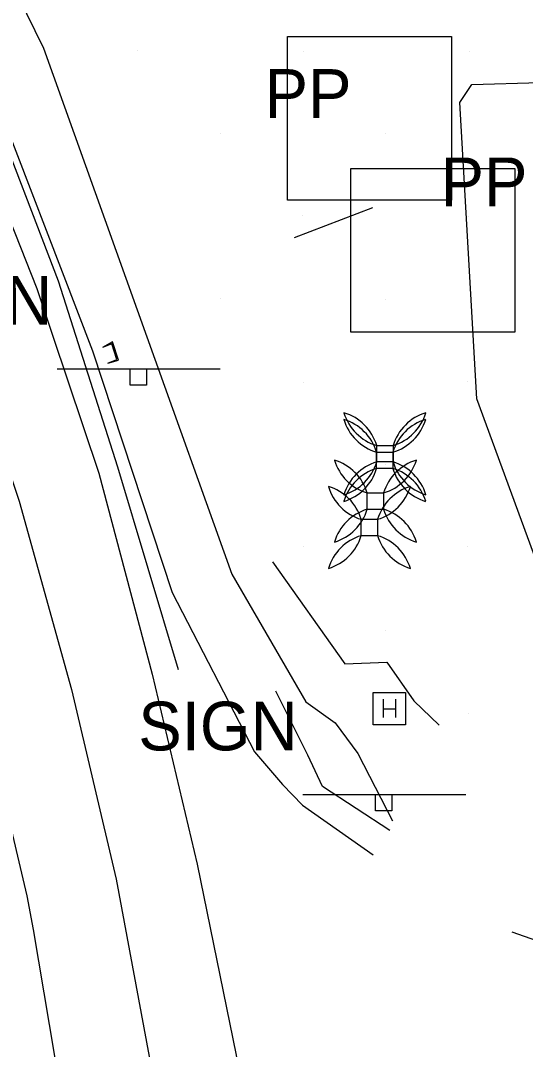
# Model space of a CAD drawing. Extents: x 1602514 to 1609837, y 863887 to 871157.
# Drawn here: x 1605427.6 to 1605492.3, y 866140.3 to 866272.2 of the extents above; entities that cross this region are included whole.
import ezdxf

# ---------------------------------------------------------------- set-up
doc = ezdxf.new("R2010")
doc.units = 0
for name, color, linetype in [('Photo-Anchor', 7, 'Continuous'), ('Roadway-Signs', 7, 'Continuous'), ('Survey-Centerline', 7, 'Continuous'), ('Survey-Edge of pavement', 7, 'Continuous'), ('Survey-Entrances', 7, 'Continuous'), ('Survey-Misc paved surface', 7, 'Continuous'), ('Survey-Ridge Lines', 7, 'Continuous'), ('Survey-Shoulders', 7, 'Continuous'), ('Survey-Signs', 7, 'Continuous'), ('Survey-Spot dirt', 7, 'Continuous'), ('USER-Handhole', 7, 'Continuous'), ('Utility-Pole', 7, 'Continuous')]:
    doc.layers.add(name, color=color, linetype=linetype)

msp = doc.modelspace()

# ---------------------------------------------------------------- linework, layer by layer
at = {"layer": 'Photo-Anchor'}
for points in [[(1605473.23, 866216.87), (1605475.33, 866216.87), (1605475.33, 866214.77), (1605473.23, 866214.77)], [(1605473.23, 866216.87), (1605475.33, 866216.87), (1605475.33, 866214.77), (1605473.23, 866214.77)], [(1605473.25, 866217.72), (1605475.35, 866217.72), (1605475.35, 866215.62), (1605473.25, 866215.62)], [(1605473.25, 866217.72), (1605475.35, 866217.72), (1605475.35, 866215.62), (1605473.25, 866215.62)], [(1605472.04, 866211.64), (1605474.14, 866211.64), (1605474.14, 866209.54), (1605472.04, 866209.54)], [(1605472.04, 866211.64), (1605474.14, 866211.64), (1605474.14, 866209.54), (1605472.04, 866209.54)], [(1605471.27, 866208.26), (1605473.37, 866208.26), (1605473.37, 866206.16), (1605471.27, 866206.16)], [(1605471.27, 866208.26), (1605473.37, 866208.26), (1605473.37, 866206.16), (1605471.27, 866206.16)]]:
    msp.add_lwpolyline(points, close=True, dxfattribs=at)
for centre, radius, start, end in [((1605467.23, 866215.06), 6.27, 16.7236, 73.2821), ((1605475.05, 866222.89), 6.29, 196.8106, 253.1951), ((1605467.23, 866215.06), 6.27, 16.7236, 73.2821), ((1605475.05, 866222.89), 6.29, 196.8106, 253.1951), ((1605467.25, 866215.92), 6.27, 16.7236, 73.2821), ((1605475.07, 866223.74), 6.29, 196.8106, 253.1951), ((1605467.25, 866215.92), 6.27, 16.7236, 73.2821), ((1605475.07, 866223.74), 6.29, 196.8106, 253.1951), ((1605481.33, 866215.06), 6.27, 106.7179, 163.2764), ((1605473.51, 866222.89), 6.29, 286.8049, 343.1894), ((1605481.33, 866215.06), 6.27, 106.7179, 163.2764), ((1605473.51, 866222.89), 6.29, 286.8049, 343.1894), ((1605481.36, 866215.92), 6.27, 106.7179, 163.2764), ((1605473.53, 866223.74), 6.29, 286.8049, 343.1894), ((1605481.36, 866215.92), 6.27, 106.7179, 163.2764), ((1605473.53, 866223.74), 6.29, 286.8049, 343.1894), ((1605466.03, 866209.84), 6.27, 16.7236, 73.2821), ((1605473.85, 866217.66), 6.29, 196.8106, 253.1951), ((1605466.03, 866209.84), 6.27, 16.7236, 73.2821), ((1605473.85, 866217.66), 6.29, 196.8106, 253.1951), ((1605467.25, 866217.42), 6.27, 286.7179, 343.2764), ((1605475.07, 866209.6), 6.29, 106.8049, 163.1894), ((1605467.25, 866217.42), 6.27, 286.7179, 343.2764), ((1605475.07, 866209.6), 6.29, 106.8049, 163.1894), ((1605480.14, 866209.84), 6.27, 106.7179, 163.2764), ((1605472.32, 866217.66), 6.29, 286.8049, 343.1894), ((1605480.14, 866209.84), 6.27, 106.7179, 163.2764), ((1605472.32, 866217.66), 6.29, 286.8049, 343.1894), ((1605481.36, 866217.42), 6.27, 196.7236, 253.2821), ((1605473.53, 866209.6), 6.29, 16.8106, 73.1951), ((1605481.36, 866217.42), 6.27, 196.7236, 253.2821), ((1605473.53, 866209.6), 6.29, 16.8106, 73.1951), ((1605467.23, 866216.57), 6.27, 286.7179, 343.2764), ((1605475.05, 866208.75), 6.29, 106.8049, 163.1894), ((1605467.23, 866216.57), 6.27, 286.7179, 343.2764), ((1605475.05, 866208.75), 6.29, 106.8049, 163.1894), ((1605481.33, 866216.57), 6.27, 196.7236, 253.2821), ((1605473.51, 866208.75), 6.29, 16.8106, 73.1951), ((1605481.33, 866216.57), 6.27, 196.7236, 253.2821), ((1605473.51, 866208.75), 6.29, 16.8106, 73.1951), ((1605465.26, 866206.46), 6.27, 16.7236, 73.2821), ((1605473.08, 866214.28), 6.29, 196.8106, 253.1951), ((1605465.26, 866206.46), 6.27, 16.7236, 73.2821), ((1605473.08, 866214.28), 6.29, 196.8106, 253.1951), ((1605479.37, 866206.46), 6.27, 106.7179, 163.2764), ((1605471.55, 866214.28), 6.29, 286.8049, 343.1894), ((1605479.37, 866206.46), 6.27, 106.7179, 163.2764), ((1605471.55, 866214.28), 6.29, 286.8049, 343.1894), ((1605466.03, 866211.35), 6.27, 286.7179, 343.2764), ((1605473.85, 866203.53), 6.29, 106.8049, 163.1894), ((1605466.03, 866211.35), 6.27, 286.7179, 343.2764), ((1605473.85, 866203.53), 6.29, 106.8049, 163.1894), ((1605480.14, 866211.35), 6.27, 196.7236, 253.2821), ((1605472.32, 866203.53), 6.29, 16.8106, 73.1951), ((1605480.14, 866211.35), 6.27, 196.7236, 253.2821), ((1605472.32, 866203.53), 6.29, 16.8106, 73.1951), ((1605465.26, 866207.97), 6.27, 286.7179, 343.2764), ((1605473.08, 866200.14), 6.29, 106.8049, 163.1894), ((1605465.26, 866207.97), 6.27, 286.7179, 343.2764), ((1605473.08, 866200.14), 6.29, 106.8049, 163.1894), ((1605479.37, 866207.97), 6.27, 196.7236, 253.2821), ((1605471.55, 866200.14), 6.29, 16.8106, 73.1951), ((1605479.37, 866207.97), 6.27, 196.7236, 253.2821), ((1605471.55, 866200.14), 6.29, 16.8106, 73.1951)]:
    msp.add_arc(centre, radius, start, end, dxfattribs=at)
at = {"layer": 'Roadway-Signs'}
for p, q in [((1605432.3, 866227.57), (1605453.2, 866227.57)), ((1605432.3, 866227.57), (1605453.2, 866227.57)), ((1605441.65, 866225.47), (1605441.65, 866227.57)), ((1605441.65, 866225.47), (1605441.65, 866227.57)), ((1605442.7, 866227.57), (1605442.7, 866227.57)), ((1605442.7, 866227.57), (1605442.7, 866227.57)), ((1605443.75, 866227.57), (1605443.75, 866225.47)), ((1605443.75, 866227.57), (1605443.75, 866225.47)), ((1605443.75, 866225.47), (1605441.65, 866225.47)), ((1605443.75, 866225.47), (1605441.65, 866225.47)), ((1605463.76, 866172.97), (1605484.66, 866172.97)), ((1605463.76, 866172.97), (1605484.66, 866172.97)), ((1605473.11, 866170.87), (1605473.11, 866172.97)), ((1605473.11, 866170.87), (1605473.11, 866172.97)), ((1605474.16, 866172.97), (1605474.16, 866172.97)), ((1605474.16, 866172.97), (1605474.16, 866172.97)), ((1605475.21, 866172.97), (1605475.21, 866170.87)), ((1605475.21, 866172.97), (1605475.21, 866170.87)), ((1605475.21, 866170.87), (1605473.11, 866170.87)), ((1605475.21, 866170.87), (1605473.11, 866170.87))]:
    msp.add_line(p, q, dxfattribs=at)
at = {"layer": 'Survey-Centerline'}
msp.add_lwpolyline([(1605361.55, 866344.83), (1605375.5, 866323.96), (1605387.93, 866302.27), (1605399.77, 866280.25), (1605410.25, 866257.5), (1605419.51, 866234.27), (1605427.43, 866210.57), (1605434.11, 866186.46), (1605439.86, 866162.13), (1605444.4, 866137.56), (1605447.9, 866112.81), (1605450.11, 866087.96), (1605450.63, 866062.99), (1605450.25, 866038), (1605448.44, 866013.35)], dxfattribs=at)
msp.add_lwpolyline([(1605361.55, 866344.83), (1605375.5, 866323.96), (1605387.93, 866302.27), (1605399.77, 866280.25), (1605410.25, 866257.5), (1605419.51, 866234.27), (1605427.43, 866210.57), (1605434.11, 866186.46), (1605439.86, 866162.13), (1605444.4, 866137.56), (1605447.9, 866112.81), (1605450.11, 866087.96), (1605450.63, 866062.99), (1605450.25, 866038), (1605448.44, 866013.35)], dxfattribs=at)
at = {"layer": 'Survey-Edge of pavement'}
for points in [[(1605338.18, 866358.03), (1605352.89, 866337.77), (1605366.85, 866316.9), (1605378.01, 866297.15), (1605389.85, 866275.13), (1605399.25, 866253.62), (1605408.51, 866230.39), (1605416.42, 866206.69), (1605422.64, 866184.33), (1605428.39, 866160), (1605429.19, 866155.67), (1605432.64, 866135.38), (1605436.14, 866110.63), (1605438.16, 866087.67), (1605438.68, 866062.71), (1605438.3, 866037.72)], [(1605338.18, 866358.03), (1605352.89, 866337.77), (1605366.85, 866316.9), (1605378.01, 866297.15), (1605389.85, 866275.13), (1605399.25, 866253.62), (1605408.51, 866230.39), (1605416.42, 866206.69), (1605422.64, 866184.33), (1605428.39, 866160), (1605429.19, 866155.67), (1605432.64, 866135.38), (1605436.14, 866110.63), (1605438.16, 866087.67), (1605438.68, 866062.71), (1605438.3, 866037.72)], [(1605369.93, 866351.67), (1605383.89, 866330.79), (1605397.54, 866307.23), (1605409.38, 866285.22), (1605420.43, 866261.1), (1605429.69, 866237.86), (1605437.61, 866214.16), (1605444.46, 866188.39), (1605450.22, 866164.05), (1605455.22, 866139.57), (1605458.72, 866114.82), (1605461.11, 866088.23), (1605461.63, 866063.26), (1605461.26, 866038.27), (1605459.34, 866011.8)], [(1605369.93, 866351.67), (1605383.89, 866330.79), (1605397.54, 866307.23), (1605409.38, 866285.22), (1605420.43, 866261.1), (1605429.69, 866237.86), (1605437.61, 866214.16), (1605444.46, 866188.39), (1605450.22, 866164.05), (1605455.22, 866139.57), (1605458.72, 866114.82), (1605461.11, 866088.23), (1605461.63, 866063.26), (1605461.26, 866038.27), (1605459.34, 866011.8)]]:
    msp.add_lwpolyline(points, dxfattribs=at)
at = {"layer": 'Survey-Entrances'}
msp.add_line((1605490.59, 866155.37), (1605505.37, 866150.11), dxfattribs=at)
msp.add_line((1605490.59, 866155.37), (1605505.37, 866150.11), dxfattribs=at)
msp.add_lwpolyline([(1605494.55, 866169.74), (1605497.47, 866182.32), (1605493.82, 866202.65), (1605486.1, 866223.7), (1605483.91, 866261.72), (1605485.45, 866264.01), (1605494.22, 866264.29), (1605496.64, 866255.88), (1605503.82, 866248.43), (1605514.11, 866244.99), (1605498.35, 866228.57), (1605509.24, 866197.03), (1605520.13, 866205.81), (1605540.27, 866216.94), (1605583.74, 866241.57), (1605617.29, 866255.72)], dxfattribs=at)
msp.add_lwpolyline([(1605494.55, 866169.74), (1605497.47, 866182.32), (1605493.82, 866202.65), (1605486.1, 866223.7), (1605483.91, 866261.72), (1605485.45, 866264.01), (1605494.22, 866264.29), (1605496.64, 866255.88), (1605503.82, 866248.43), (1605514.11, 866244.99), (1605498.35, 866228.57), (1605509.24, 866197.03), (1605520.13, 866205.81), (1605540.27, 866216.94), (1605583.74, 866241.57), (1605617.29, 866255.72)], dxfattribs=at)
at = {"layer": 'Survey-Misc paved surface'}
msp.add_lwpolyline([(1605438.77, 866228.28), (1605439.94, 866228.77), (1605439.28, 866230.78), (1605438.11, 866230.28)], dxfattribs=at)
msp.add_lwpolyline([(1605438.77, 866228.28), (1605439.94, 866228.77), (1605439.28, 866230.78), (1605438.11, 866230.28)], dxfattribs=at)
at = {"layer": 'Survey-Ridge Lines'}
for points in [[(1605195.3, 866608.5), (1605255.31, 866523.97), (1605284.77, 866480.71), (1605316.58, 866443.2), (1605340.52, 866415.11), (1605363.23, 866384.67), (1605378.71, 866367.8), (1605403.27, 866330.55), (1605412.95, 866304.44), (1605430.55, 866268.66), (1605443.77, 866231.64), (1605454.66, 866201.21), (1605464.16, 866184.87), (1605467.92, 866182.17), (1605470.83, 866178.24), (1605475.29, 866169.59)], [(1605195.3, 866608.5), (1605255.31, 866523.97), (1605284.77, 866480.71), (1605316.58, 866443.2), (1605340.52, 866415.11), (1605363.23, 866384.67), (1605378.71, 866367.8), (1605403.27, 866330.55), (1605412.95, 866304.44), (1605430.55, 866268.66), (1605443.77, 866231.64), (1605454.66, 866201.21), (1605464.16, 866184.87), (1605467.92, 866182.17), (1605470.83, 866178.24), (1605475.29, 866169.59)], [(1605126.79, 866598.12), (1605151.68, 866575.67), (1605188.15, 866541.7), (1605235.1, 866501.78), (1605271.81, 866467.54), (1605307.34, 866432.68), (1605331.43, 866405.59), (1605356.35, 866379.4), (1605368.71, 866360.96), (1605381.73, 866341.47), (1605393.4, 866324.71), (1605405.98, 866300.67), (1605423.07, 866265.61), (1605436.8, 866229.87), (1605447.04, 866198.89), (1605457.58, 866178.46), (1605461.17, 866174.26), (1605463.72, 866171.59), (1605472.78, 866165.22)], [(1605126.79, 866598.12), (1605151.68, 866575.67), (1605188.15, 866541.7), (1605235.1, 866501.78), (1605271.81, 866467.54), (1605307.34, 866432.68), (1605331.43, 866405.59), (1605356.35, 866379.4), (1605368.71, 866360.96), (1605381.73, 866341.47), (1605393.4, 866324.71), (1605405.98, 866300.67), (1605423.07, 866265.61), (1605436.8, 866229.87), (1605447.04, 866198.89), (1605457.58, 866178.46), (1605461.17, 866174.26), (1605463.72, 866171.59), (1605472.78, 866165.22)], [(1605438.77, 866228.28), (1605440.15, 866228.67), (1605439.38, 866231.02), (1605438.11, 866230.28)], [(1605438.77, 866228.28), (1605440.15, 866228.67), (1605439.38, 866231.02), (1605438.11, 866230.28)], [(1605459.91, 866202.81), (1605469.15, 866189.73), (1605474.57, 866189.95), (1605478.02, 866184.97), (1605481.25, 866181.87)], [(1605459.91, 866202.81), (1605469.15, 866189.73), (1605474.57, 866189.95), (1605478.02, 866184.97), (1605481.25, 866181.87)], [(1605474.92, 866168.38), (1605466.3, 866174.01), (1605464.4, 866178.04), (1605460.32, 866186.21)], [(1605474.92, 866168.38), (1605466.3, 866174.01), (1605464.4, 866178.04), (1605460.32, 866186.21)]]:
    msp.add_lwpolyline(points, dxfattribs=at)
at = {"layer": 'Survey-Shoulders'}
msp.add_lwpolyline([(1605118.67, 866596.89), (1605124.9, 866593.16), (1605138.16, 866581.18), (1605157.01, 866564.75), (1605175.69, 866548.14), (1605194.25, 866531.19), (1605212.61, 866514.22), (1605231.03, 866497.32), (1605249.4, 866480.36), (1605268.26, 866463.93), (1605286.67, 866447.02), (1605305.13, 866430.16), (1605324.29, 866411.21), (1605341.12, 866392.68), (1605357.02, 866373.39), (1605371.73, 866353.13), (1605385.69, 866332.26), (1605399.6, 866308.3), (1605412.28, 866286.71), (1605423.44, 866262.16), (1605432.42, 866238.83), (1605440.02, 866215.01), (1605447.78, 866189)], dxfattribs=at)
msp.add_lwpolyline([(1605118.67, 866596.89), (1605124.9, 866593.16), (1605138.16, 866581.18), (1605157.01, 866564.75), (1605175.69, 866548.14), (1605194.25, 866531.19), (1605212.61, 866514.22), (1605231.03, 866497.32), (1605249.4, 866480.36), (1605268.26, 866463.93), (1605286.67, 866447.02), (1605305.13, 866430.16), (1605324.29, 866411.21), (1605341.12, 866392.68), (1605357.02, 866373.39), (1605371.73, 866353.13), (1605385.69, 866332.26), (1605399.6, 866308.3), (1605412.28, 866286.71), (1605423.44, 866262.16), (1605432.42, 866238.83), (1605440.02, 866215.01), (1605447.78, 866189)], dxfattribs=at)
at = {"layer": 'Survey-Signs'}
msp.add_line((1605462.69, 866244.38), (1605472.74, 866248.25), dxfattribs=at)
msp.add_line((1605462.69, 866244.38), (1605472.74, 866248.25), dxfattribs=at)
at = {"layer": 'Survey-Spot dirt'}
for p, q in [((1605442.59, 866268.37), (1605442.59, 866268.37)), ((1605442.59, 866268.37), (1605442.59, 866268.37)), ((1605463.86, 866268.27), (1605463.86, 866268.27)), ((1605463.86, 866268.27), (1605463.86, 866268.27)), ((1605485.21, 866268.25), (1605485.21, 866268.25)), ((1605485.21, 866268.25), (1605485.21, 866268.25)), ((1605453.24, 866257.75), (1605453.24, 866257.75)), ((1605453.24, 866257.75), (1605453.24, 866257.75)), ((1605474.43, 866257.76), (1605474.43, 866257.76)), ((1605474.43, 866257.76), (1605474.43, 866257.76)), ((1605463.74, 866247.17), (1605463.74, 866247.17)), ((1605463.74, 866247.17), (1605463.74, 866247.17)), ((1605485.04, 866247.11), (1605485.04, 866247.11)), ((1605485.04, 866247.11), (1605485.04, 866247.11)), ((1605453.2, 866236.58), (1605453.2, 866236.58)), ((1605453.2, 866236.58), (1605453.2, 866236.58)), ((1605474.37, 866236.49), (1605474.37, 866236.49)), ((1605474.37, 866236.49), (1605474.37, 866236.49)), ((1605463.81, 866225.86), (1605463.81, 866225.86)), ((1605463.81, 866225.86), (1605463.81, 866225.86)), ((1605484.89, 866225.92), (1605484.89, 866225.92)), ((1605484.89, 866225.92), (1605484.89, 866225.92)), ((1605474.43, 866215.29), (1605474.43, 866215.29)), ((1605474.43, 866215.29), (1605474.43, 866215.29)), ((1605463.81, 866204.74), (1605463.81, 866204.74)), ((1605463.81, 866204.74), (1605463.81, 866204.74)), ((1605484.9, 866204.74), (1605484.9, 866204.74)), ((1605484.9, 866204.74), (1605484.9, 866204.74)), ((1605474.41, 866194.02), (1605474.41, 866194.02)), ((1605474.41, 866194.02), (1605474.41, 866194.02)), ((1605485.08, 866183.41), (1605485.08, 866183.41)), ((1605485.08, 866183.41), (1605485.08, 866183.41))]:
    msp.add_line(p, q, dxfattribs=at)
at = {"layer": 'USER-Handhole'}
for p, q in [((1605472.79, 866186.05), (1605476.93, 866186.05)), ((1605472.79, 866181.91), (1605472.79, 866186.05)), ((1605472.79, 866186.05), (1605476.93, 866186.05)), ((1605472.79, 866181.91), (1605472.79, 866186.05)), ((1605474.08, 866185.22), (1605474.08, 866182.83)), ((1605474.08, 866185.22), (1605474.08, 866182.83)), ((1605475.64, 866185.22), (1605475.64, 866182.83)), ((1605475.64, 866185.22), (1605475.64, 866182.83)), ((1605476.93, 866186.05), (1605476.93, 866181.91)), ((1605476.93, 866186.05), (1605476.93, 866181.91)), ((1605474.08, 866183.98), (1605475.64, 866183.98)), ((1605474.08, 866183.98), (1605475.64, 866183.98)), ((1605476.93, 866181.91), (1605472.79, 866181.91)), ((1605476.93, 866181.91), (1605472.79, 866181.91))]:
    msp.add_line(p, q, dxfattribs=at)
at = {"layer": 'Utility-Pole'}
for points in [[(1605461.83, 866270.18), (1605482.84, 866270.18), (1605482.84, 866249.18), (1605461.83, 866249.18)], [(1605461.83, 866270.18), (1605482.84, 866270.18), (1605482.84, 866249.18), (1605461.83, 866249.18)], [(1605469.93, 866253.26), (1605490.94, 866253.26), (1605490.94, 866232.26), (1605469.93, 866232.26)], [(1605469.93, 866253.26), (1605490.94, 866253.26), (1605490.94, 866232.26), (1605469.93, 866232.26)]]:
    msp.add_lwpolyline(points, close=True, dxfattribs=at)

# ---------------------------------------------------------------- texts
at = {"layer": 'Roadway-Signs'}
for p in [(1605411.22, 866233.23), (1605411.22, 866233.23), (1605442.68, 866178.63), (1605442.68, 866178.63)]:
    msp.add_text('SIGN', height=6.25, dxfattribs=at).set_placement(p)
at = {"layer": 'Utility-Pole'}
for p in [(1605458.87, 866259.73), (1605458.87, 866259.73), (1605481.43, 866248.4), (1605481.43, 866248.4)]:
    msp.add_text('PP', height=6.251, dxfattribs=at).set_placement(p)

doc.saveas('drawing.dxf')
